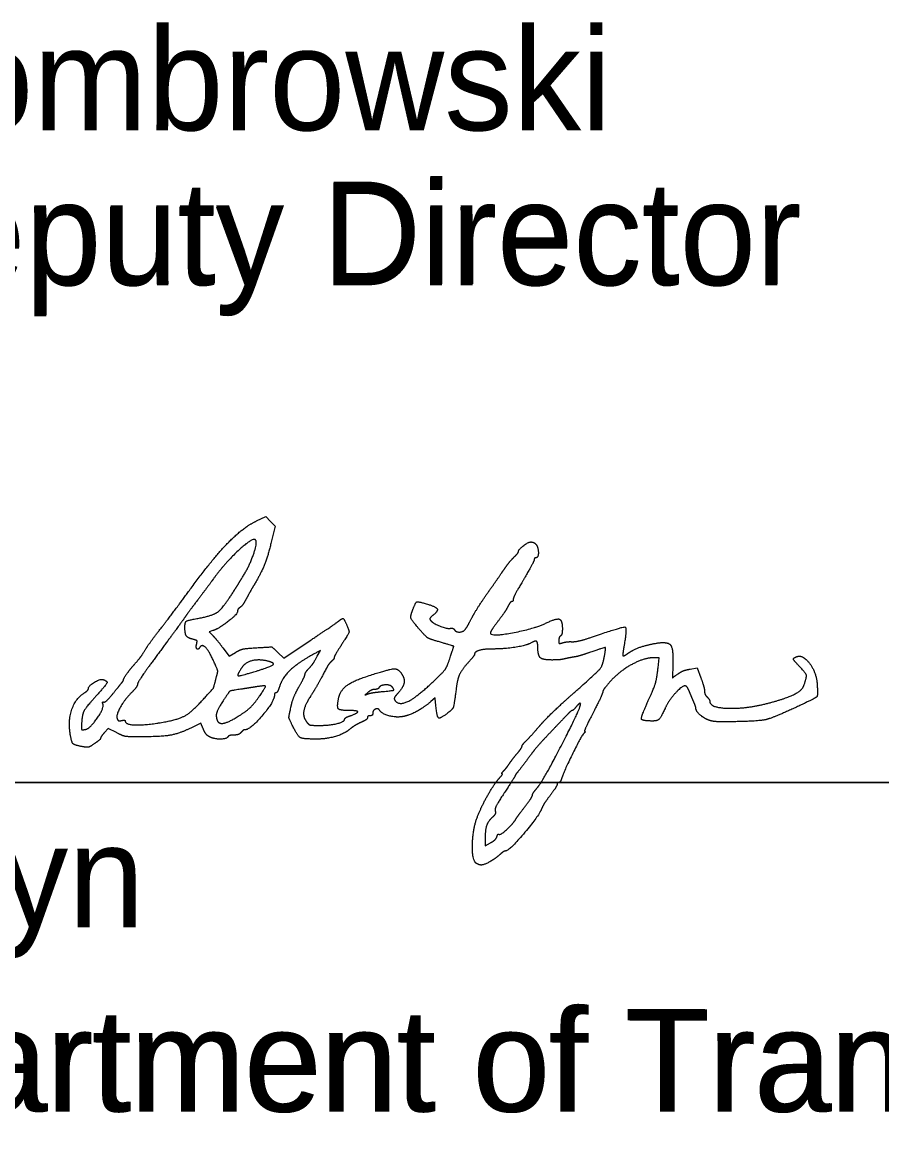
# Model space of a CAD drawing. Extents: x 0 to 82.7, y -0.2 to 22.
# Drawn here: x 25.7 to 26.874, y 7.305 to 8.835 of the extents above; entities that cross this region are included whole.
import ezdxf

# ---------------------------------------------------------------- set-up
doc = ezdxf.new("R2010")
doc.units = 0
for name, color, linetype in [('Default', 7, 'Continuous'), ('SH_Data', 7, 'Continuous'), ('SH_Text', 7, 'Continuous')]:
    doc.layers.add(name, color=color, linetype=linetype)

msp = doc.modelspace()

# ---------------------------------------------------------------- linework, layer by layer
at = {"layer": 'Default'}
for points in [[(26.0198, 8.1541), (26.0324, 8.16), (26.0388, 8.1536), (26.0451, 8.1472), (26.0407, 8.1286)], [(25.9599, 8.0042), (25.9549, 8.0026), (25.96, 7.9974)], [(25.9737, 7.9807), (25.9822, 7.9692), (25.991, 7.9745)], [(26.0488, 7.9745), (26.057, 7.9668), (26.0932, 7.9909)], [(26.1027, 7.9692), (26.1072, 7.9771), (26.1017, 7.9742)], [(26.5686, 7.9533), (26.5701, 7.9671), (26.5622, 7.9671)], [(26.6124, 7.9516), (26.6221, 7.9532), (26.6272, 7.9396)], [(26.2645, 7.9055), (26.2638, 7.9123), (26.2579, 7.9072)], [(25.8282, 7.8648), (25.8167, 7.8706), (25.8117, 7.8648)], [(25.9469, 7.8699), (25.9435, 7.8779), (25.9297, 7.8711)], [(26.3322, 7.7194), (26.3322, 7.71), (26.3398, 7.7143)]]:
    msp.add_lwpolyline(points, dxfattribs=at)
for points in [[(25.9302, 8.0622), (25.9599, 8.1028), (26.0017, 8.1457), (26.0198, 8.1541)], [(26.0183, 8.1283), (26.0147, 8.132), (25.9761, 8.0962), (25.9608, 8.075)], [(26, 8.0763), (26.0095, 8.0912), (26.0214, 8.1252), (26.0183, 8.1283)], [(26.0407, 8.1286), (26.0357, 8.1074), (26.0266, 8.0838), (26.0171, 8.0679)], [(26.3778, 8.1122), (26.3778, 8.115), (26.391, 8.1253), (26.3947, 8.1254)], [(26.3947, 8.1254), (26.3968, 8.1254), (26.3998, 8.1242), (26.4013, 8.1226)], [(26.4013, 8.1226), (26.4048, 8.1191), (26.4052, 8.1039), (26.4018, 8.1039)], [(26.3574, 8.0869), (26.3614, 8.0927), (26.3676, 8.1005), (26.3712, 8.1041)], [(26.3712, 8.1041), (26.3749, 8.1077), (26.3778, 8.1114), (26.3778, 8.1122)], [(26.3994, 8.1014), (26.3994, 8.1), (26.3929, 8.0879), (26.385, 8.0745)], [(26.4018, 8.1039), (26.4005, 8.1039), (26.3994, 8.1027), (26.3994, 8.1014)], [(26.3358, 8.0559), (26.3438, 8.0671), (26.3535, 8.081), (26.3574, 8.0869)], [(25.9608, 8.075), (25.9572, 8.07), (25.9477, 8.0573), (25.9398, 8.0468)], [(25.9895, 8.0596), (25.9928, 8.0648), (25.9975, 8.0723), (26, 8.0763)], [(26.0171, 8.0679), (26.0136, 8.0619), (26.0084, 8.0527), (26.0056, 8.0475)], [(26.385, 8.0745), (26.3771, 8.0611), (26.3706, 8.0487), (26.3706, 8.047)], [(25.8901, 8.0088), (25.899, 8.0201), (25.917, 8.0442), (25.9302, 8.0622)], [(25.9397, 8.021), (25.9603, 8.0247), (25.9744, 8.0356), (25.9895, 8.0596)], [(26.3144, 8.0223), (26.3183, 8.0295), (26.3279, 8.0446), (26.3358, 8.0559)], [(25.9398, 8.0468), (25.9319, 8.0364), (25.9238, 8.0254), (25.9218, 8.0224)], [(26.0056, 8.0475), (26.0027, 8.0422), (25.9989, 8.037), (25.9971, 8.0359)], [(26.2338, 8.0341), (26.2375, 8.0432), (26.2406, 8.0442), (26.2534, 8.0404)], [(26.2534, 8.0404), (26.2653, 8.0369), (26.2682, 8.0307), (26.2605, 8.0249)], [(26.3634, 8.0373), (26.3616, 8.0336), (26.3555, 8.0245), (26.3498, 8.0171)], [(26.3686, 8.0439), (26.3675, 8.0439), (26.3652, 8.0409), (26.3634, 8.0373)], [(26.3706, 8.047), (26.3706, 8.0453), (26.3697, 8.0439), (26.3686, 8.0439)], [(25.9218, 8.0224), (25.9198, 8.0194), (25.9045, 7.9985), (25.8877, 7.9758)], [(25.9938, 8.0305), (25.9938, 8.0268), (25.9681, 8.0068), (25.9599, 8.0042)], [(25.9971, 8.0359), (25.9953, 8.0349), (25.9938, 8.0325), (25.9938, 8.0305)], [(26.2436, 8.0047), (26.232, 8.0178), (26.2298, 8.0245), (26.2338, 8.0341)], [(26.2605, 8.0249), (26.2578, 8.0228), (26.2563, 8.02), (26.2573, 8.0186)], [(26.3052, 8.0061), (26.3065, 8.0077), (26.3106, 8.015), (26.3144, 8.0223)], [(25.8685, 7.9794), (25.8715, 7.9842), (25.8812, 7.9975), (25.8901, 8.0088)], [(25.9218, 8.0088), (25.9218, 8.0157), (25.9259, 8.0185), (25.9397, 8.021)], [(25.9328, 7.9924), (25.9256, 7.9942), (25.9218, 7.9999), (25.9218, 8.0088)], [(26.0932, 7.9909), (26.1131, 8.0042), (26.1307, 8.0161), (26.1323, 8.0175)], [(26.1323, 8.0175), (26.1369, 8.0212), (26.1392, 8.0204), (26.1422, 8.0138)], [(26.1422, 8.0138), (26.1466, 8.0041), (26.1457, 8), (26.1354, 7.9842)], [(26.2573, 8.0186), (26.26, 8.0148), (26.2799, 8.0066), (26.2845, 8.0074)], [(26.2845, 8.0074), (26.2867, 8.0078), (26.2893, 8.007), (26.2902, 8.0056)], [(26.3498, 8.0171), (26.3441, 8.0096), (26.3394, 8.0024), (26.3394, 8.001)], [(26.3394, 8.001), (26.3394, 7.9957), (26.399, 8.0067), (26.417, 8.0152)], [(26.417, 8.0152), (26.43, 8.0214), (26.4378, 8.0183), (26.4378, 8.0069)], [(26.4378, 8.0069), (26.4378, 8.0023), (26.4367, 7.9979), (26.4354, 7.9971)], [(26.4802, 7.9961), (26.5205, 8.01), (26.5265, 8.0084), (26.5223, 7.9845)], [(25.9379, 7.9862), (25.9388, 7.9897), (25.9376, 7.9912), (25.9328, 7.9924)], [(25.96, 7.9974), (25.9628, 7.9946), (25.969, 7.9871), (25.9737, 7.9807)], [(26.267, 7.9896), (26.2563, 7.9927), (26.2513, 7.9958), (26.2436, 8.0047)], [(26.2902, 8.0056), (26.2923, 8.0021), (26.3023, 8.0024), (26.3052, 8.0061)], [(26.4354, 7.9971), (26.4341, 7.9963), (26.433, 7.9934), (26.433, 7.9908)], [(26.4514, 7.9891), (26.4555, 7.989), (26.4685, 7.9921), (26.4802, 7.9961)], [(25.8522, 7.9575), (25.8588, 7.9649), (25.8631, 7.9706), (25.8685, 7.9794)], [(25.8877, 7.9758), (25.8709, 7.9532), (25.8571, 7.933), (25.857, 7.9311)], [(25.9422, 7.9814), (25.9398, 7.9775), (25.9366, 7.9811), (25.9379, 7.9862)], [(25.961, 7.9628), (25.9549, 7.9765), (25.9451, 7.9861), (25.9422, 7.9814)], [(25.991, 7.9745), (25.9975, 7.9783), (26.0051, 7.98), (26.0202, 7.9809)], [(26.0202, 7.9809), (26.0406, 7.9821), (26.0407, 7.982), (26.0488, 7.9745)], [(26.1354, 7.9842), (26.1301, 7.976), (26.1258, 7.9684), (26.1258, 7.9673)], [(26.2838, 7.9658), (26.2895, 7.9826), (26.2891, 7.9832), (26.267, 7.9896)], [(26.3421, 7.9791), (26.3306, 7.9791), (26.3178, 7.9753), (26.3178, 7.9719)], [(26.3928, 7.9864), (26.3872, 7.9835), (26.357, 7.9791), (26.3421, 7.9791)], [(26.4042, 7.9817), (26.4042, 7.9891), (26.4005, 7.9906), (26.3928, 7.9864)], [(26.4235, 7.9641), (26.4111, 7.9641), (26.4042, 7.9704), (26.4042, 7.9817)], [(26.433, 7.9908), (26.433, 7.9869), (26.434, 7.9863), (26.4384, 7.9877)], [(26.4384, 7.9877), (26.4414, 7.9886), (26.4472, 7.9893), (26.4514, 7.9891)], [(26.4954, 7.9695), (26.4975, 7.981), (26.4958, 7.9814), (26.4748, 7.9742)], [(26.5223, 7.9845), (26.521, 7.9769), (26.5203, 7.9703), (26.5207, 7.9698)], [(26.5283, 7.9737), (26.5355, 7.9787), (26.5538, 7.985), (26.5674, 7.9872)], [(26.5674, 7.9872), (26.5821, 7.9895), (26.5897, 7.9791), (26.5889, 7.9578)], [(25.9643, 7.9383), (25.9669, 7.9481), (25.9666, 7.9503), (25.961, 7.9628)], [(26.032, 7.9632), (26.0212, 7.9653), (26.0038, 7.9602), (25.9995, 7.9536)], [(26.0214, 7.9496), (26.0407, 7.9555), (26.0446, 7.9606), (26.032, 7.9632)], [(26.1017, 7.9742), (26.0783, 7.9617), (26.0555, 7.941), (26.0514, 7.9285)], [(26.0899, 7.951), (26.0954, 7.957), (26.0979, 7.9606), (26.1027, 7.9692)], [(26.1223, 7.9623), (26.1203, 7.9607), (26.1172, 7.9565), (26.1154, 7.953)], [(26.1258, 7.9673), (26.1258, 7.9662), (26.1242, 7.9639), (26.1223, 7.9623)], [(26.2655, 7.9385), (26.2759, 7.9485), (26.2801, 7.9547), (26.2838, 7.9658)], [(26.3178, 7.9719), (26.3178, 7.971), (26.3136, 7.9656), (26.3085, 7.9599)], [(26.4402, 7.9655), (26.4369, 7.9647), (26.4294, 7.9641), (26.4235, 7.9641)], [(26.4534, 7.9681), (26.4495, 7.9675), (26.4435, 7.9663), (26.4402, 7.9655)], [(26.4506, 7.9166), (26.4861, 7.9481), (26.493, 7.9563), (26.4954, 7.9695)], [(26.4748, 7.9742), (26.467, 7.9715), (26.4574, 7.9687), (26.4534, 7.9681)], [(26.5622, 7.9671), (26.5495, 7.9671), (26.5158, 7.9487), (26.5036, 7.9351)], [(26.5207, 7.9698), (26.5212, 7.9693), (26.5246, 7.9711), (26.5283, 7.9737)], [(26.759, 7.9585), (26.7537, 7.9641), (26.7535, 7.9668), (26.7581, 7.9686)], [(26.7581, 7.9686), (26.7667, 7.9718), (26.7851, 7.9469), (26.7861, 7.9306)], [(25.8378, 7.9371), (25.8378, 7.9387), (25.847, 7.9517), (25.8522, 7.9575)], [(25.9995, 7.9536), (25.9924, 7.9429), (25.997, 7.9421), (26.0214, 7.9496)], [(26.0859, 7.944), (26.0862, 7.9458), (26.088, 7.9489), (26.0899, 7.951)], [(26.1154, 7.953), (26.1073, 7.9376), (26.0995, 7.9239), (26.0933, 7.9141)], [(26.1692, 7.9413), (26.201, 7.9519), (26.2145, 7.9523), (26.2195, 7.9429)], [(26.3085, 7.9599), (26.3, 7.9504), (26.2943, 7.9378), (26.2927, 7.9251)], [(26.5539, 7.9054), (26.5629, 7.9253), (26.567, 7.9385), (26.5686, 7.9533)], [(26.5889, 7.9578), (26.5883, 7.9394), (26.5881, 7.9397), (26.5959, 7.9452)], [(26.5959, 7.9452), (26.5996, 7.9479), (26.6071, 7.9508), (26.6124, 7.9516)], [(26.7681, 7.9294), (26.7721, 7.9411), (26.7706, 7.9461), (26.759, 7.9585)], [(25.7899, 7.925), (25.7899, 7.9288), (25.8067, 7.9388), (25.8104, 7.9373)], [(25.8104, 7.9373), (25.8164, 7.935), (25.8141, 7.9302), (25.7998, 7.9142)], [(25.8233, 7.9179), (25.8287, 7.9245), (25.8341, 7.9312), (25.8354, 7.9328)], [(25.8354, 7.9328), (25.8367, 7.9344), (25.8378, 7.9363), (25.8378, 7.9371)], [(25.857, 7.9311), (25.8569, 7.9291), (25.8536, 7.9243), (25.8496, 7.9203)], [(25.9446, 7.9078), (25.9607, 7.9254), (25.961, 7.9259), (25.9643, 7.9383)], [(26.0775, 7.927), (26.0819, 7.9346), (26.0857, 7.9423), (26.0859, 7.944)], [(26.1316, 7.9103), (26.1337, 7.9215), (26.1499, 7.9349), (26.1692, 7.9413)], [(26.2053, 7.9271), (26.2025, 7.9305), (26.1891, 7.9297), (26.1869, 7.926)], [(26.2085, 7.9096), (26.2139, 7.901), (26.2406, 7.9145), (26.2655, 7.9385)], [(26.2195, 7.9429), (26.2228, 7.9368), (26.2193, 7.9254), (26.2119, 7.9175)], [(26.5036, 7.9351), (26.4978, 7.9286), (26.493, 7.9221), (26.493, 7.9205)], [(26.6272, 7.9396), (26.6299, 7.9322), (26.6322, 7.924), (26.6322, 7.9215)], [(26.7861, 7.9306), (26.7871, 7.9153), (26.7844, 7.9122), (26.761, 7.9012)], [(25.765, 7.8634), (25.762, 7.882), (25.7728, 7.912), (25.7852, 7.9197)], [(25.7852, 7.9197), (25.7877, 7.9213), (25.7898, 7.9237), (25.7899, 7.925)], [(25.811, 7.9066), (25.8124, 7.9062), (25.818, 7.9113), (25.8233, 7.9179)], [(25.8496, 7.9203), (25.8398, 7.9107), (25.8274, 7.8886), (25.8292, 7.8839)], [(26.0022, 7.9248), (25.9845, 7.9222), (25.9824, 7.9211), (25.9751, 7.9099)], [(25.9947, 7.8872), (26.0059, 7.8941), (26.0169, 7.9047), (26.0246, 7.9158)], [(26.0196, 7.9275), (26.014, 7.9266), (26.0062, 7.9254), (26.0022, 7.9248)], [(26.0442, 7.9161), (26.0441, 7.9075), (26.011, 7.8687), (26.0038, 7.8687)], [(26.0246, 7.9158), (26.0324, 7.9272), (26.0315, 7.9294), (26.0196, 7.9275)], [(26.0462, 7.9191), (26.0451, 7.9191), (26.0442, 7.9177), (26.0442, 7.9161)], [(26.0514, 7.9285), (26.0497, 7.9233), (26.0473, 7.9191), (26.0462, 7.9191)], [(26.0666, 7.8991), (26.0681, 7.9068), (26.0731, 7.9193), (26.0775, 7.927)], [(26.1725, 7.9201), (26.1679, 7.9163), (26.1679, 7.9163), (26.1726, 7.918)], [(26.1813, 7.9239), (26.179, 7.9239), (26.175, 7.9222), (26.1725, 7.9201)], [(26.1726, 7.918), (26.1753, 7.9189), (26.1828, 7.9201), (26.1894, 7.9207)], [(26.1869, 7.926), (26.1861, 7.9248), (26.1836, 7.9239), (26.1813, 7.9239)], [(26.1894, 7.9207), (26.2061, 7.9223), (26.2085, 7.9232), (26.2053, 7.9271)], [(26.2119, 7.9175), (26.2092, 7.9146), (26.2076, 7.9111), (26.2085, 7.9096)], [(26.2927, 7.9251), (26.2898, 7.9026), (26.2881, 7.8971), (26.2824, 7.8926)], [(26.4065, 7.8738), (26.4138, 7.8822), (26.4336, 7.9014), (26.4506, 7.9166)], [(26.493, 7.9205), (26.493, 7.9189), (26.4871, 7.9061), (26.4798, 7.8919)], [(26.6054, 7.9287), (26.6011, 7.9287), (26.5829, 7.9082), (26.5782, 7.898)], [(26.611, 7.9221), (26.6095, 7.9257), (26.607, 7.9287), (26.6054, 7.9287)], [(26.617, 7.9079), (26.6152, 7.9121), (26.6125, 7.9184), (26.611, 7.9221)], [(26.6322, 7.9215), (26.6322, 7.9191), (26.6338, 7.9154), (26.6358, 7.9134)], [(26.7193, 7.9051), (26.7429, 7.9113), (26.7659, 7.9227), (26.7681, 7.9294)], [(25.7998, 7.9142), (25.7861, 7.8991), (25.7811, 7.8889), (25.7805, 7.8751)], [(25.7854, 7.8691), (25.7917, 7.87), (25.8118, 7.8985), (25.8098, 7.9037)], [(25.8098, 7.9037), (25.8091, 7.9056), (25.8096, 7.907), (25.811, 7.9066)], [(25.8881, 7.8784), (25.9108, 7.8821), (25.9305, 7.8923), (25.9446, 7.9078)], [(25.9751, 7.9099), (25.9669, 7.8973), (25.9638, 7.8874), (25.966, 7.8816)], [(26.0933, 7.9141), (26.0854, 7.9015), (26.0831, 7.8863), (26.0882, 7.8795)], [(26.1452, 7.8951), (26.1337, 7.8951), (26.1296, 7.8996), (26.1316, 7.9103)], [(26.2579, 7.9072), (26.2486, 7.899), (26.2286, 7.8884), (26.2194, 7.8867)], [(26.2824, 7.8926), (26.2707, 7.8834), (26.2663, 7.8865), (26.2645, 7.9055)], [(26.4039, 7.79), (26.4116, 7.7987), (26.4648, 7.9025), (26.4627, 7.9046)], [(26.457, 7.9005), (26.4546, 7.8975), (26.452, 7.8951), (26.4513, 7.8951)], [(26.4627, 7.9046), (26.462, 7.9053), (26.4594, 7.9034), (26.457, 7.9005)], [(26.5612, 7.8807), (26.5467, 7.8807), (26.5451, 7.8861), (26.5539, 7.9054)], [(26.6203, 7.8983), (26.6203, 7.8994), (26.6188, 7.9037), (26.617, 7.9079)], [(26.6358, 7.9134), (26.6378, 7.9114), (26.6394, 7.9087), (26.6394, 7.9074)], [(26.6394, 7.9074), (26.6394, 7.8989), (26.69, 7.8974), (26.7193, 7.9051)], [(26.761, 7.9012), (26.7262, 7.8849), (26.7052, 7.8801), (26.6658, 7.8797)], [(25.8292, 7.8839), (25.8301, 7.8815), (25.8325, 7.8806), (25.8355, 7.8814)], [(25.966, 7.8816), (25.968, 7.8763), (25.9816, 7.879), (25.9947, 7.8872)], [(26.0686, 7.8751), (26.0641, 7.8842), (26.0639, 7.8864), (26.0666, 7.8991)], [(26.1402, 7.8833), (26.1402, 7.8843), (26.1439, 7.8865), (26.1485, 7.8881)], [(26.1485, 7.8881), (26.1588, 7.8919), (26.1573, 7.8951), (26.1452, 7.8951)], [(26.1714, 7.8854), (26.1714, 7.8841), (26.169, 7.8818), (26.166, 7.8805)], [(26.175, 7.8879), (26.173, 7.8879), (26.1714, 7.8868), (26.1714, 7.8854)], [(26.1786, 7.8912), (26.1786, 7.8894), (26.177, 7.8879), (26.175, 7.8879)], [(26.1881, 7.8952), (26.1861, 7.8985), (26.1786, 7.8954), (26.1786, 7.8912)], [(26.2194, 7.8867), (26.2108, 7.8852), (26.191, 7.8905), (26.1881, 7.8952)], [(26.4425, 7.8873), (26.4384, 7.883), (26.4278, 7.8719), (26.419, 7.8626)], [(26.4513, 7.8951), (26.4505, 7.8951), (26.4465, 7.8916), (26.4425, 7.8873)], [(26.4798, 7.8919), (26.4725, 7.8778), (26.4674, 7.8663), (26.4684, 7.8662)], [(26.5782, 7.898), (26.5724, 7.8856), (26.5676, 7.8807), (26.5612, 7.8807)], [(26.636, 7.8827), (26.6289, 7.8861), (26.6205, 7.8945), (26.6203, 7.8983)], [(25.7805, 7.8751), (25.7803, 7.8695), (25.7811, 7.8685), (25.7854, 7.8691)], [(25.8355, 7.8814), (25.8381, 7.8821), (25.8402, 7.8817), (25.8402, 7.8806)], [(25.8402, 7.8806), (25.8402, 7.876), (25.8659, 7.8748), (25.8881, 7.8784)], [(25.9297, 7.8711), (25.9141, 7.8633), (25.8889, 7.8591), (25.859, 7.8591)], [(25.9551, 7.8593), (25.9524, 7.8607), (25.9487, 7.8655), (25.9469, 7.8699)], [(26.0038, 7.8687), (26.0026, 7.8687), (26.0003, 7.867), (25.9986, 7.8651)], [(26.1003, 7.856), (26.0828, 7.856), (26.0758, 7.8603), (26.0686, 7.8751)], [(26.0882, 7.8795), (26.0911, 7.8757), (26.0946, 7.8747), (26.1058, 7.8747)], [(26.1468, 7.8692), (26.1391, 7.8628), (26.1148, 7.8559), (26.1003, 7.856)], [(26.1058, 7.8747), (26.1198, 7.8747), (26.1402, 7.8798), (26.1402, 7.8833)], [(26.166, 7.8805), (26.1587, 7.8772), (26.1511, 7.8727), (26.1468, 7.8692)], [(26.3881, 7.8534), (26.391, 7.8562), (26.3993, 7.8654), (26.4065, 7.8738)], [(26.6658, 7.8797), (26.6509, 7.8795), (26.6406, 7.8806), (26.636, 7.8827)], [(25.7815, 7.8457), (25.7707, 7.8477), (25.7668, 7.8518), (25.765, 7.8634)], [(25.8066, 7.8572), (25.8066, 7.8563), (25.8028, 7.8529), (25.7983, 7.8498)], [(25.8117, 7.8648), (25.8089, 7.8616), (25.8066, 7.8582), (25.8066, 7.8572)], [(25.859, 7.8591), (25.8434, 7.8591), (25.8375, 7.8602), (25.8282, 7.8648)], [(25.9806, 7.8591), (25.9786, 7.8559), (25.9612, 7.856), (25.9551, 7.8593)], [(25.9889, 7.8615), (25.9851, 7.8615), (25.9814, 7.8604), (25.9806, 7.8591)], [(25.9986, 7.8651), (25.997, 7.8631), (25.9926, 7.8615), (25.9889, 7.8615)], [(26.3827, 7.8462), (26.3827, 7.8473), (26.3851, 7.8506), (26.3881, 7.8534)], [(26.419, 7.8626), (26.4102, 7.8534), (26.4003, 7.8421), (26.397, 7.8377)], [(26.4676, 7.8644), (26.465, 7.8626), (26.4397, 7.8116), (26.4368, 7.8021)], [(26.4684, 7.8662), (26.4694, 7.8662), (26.4691, 7.8654), (26.4676, 7.8644)], [(25.7983, 7.8498), (25.7917, 7.8453), (25.7881, 7.8445), (25.7815, 7.8457)], [(26.376, 7.8364), (26.3797, 7.8406), (26.3826, 7.845), (26.3827, 7.8462)], [(26.358, 7.8131), (26.3603, 7.8155), (26.3638, 7.82), (26.3658, 7.8231)], [(26.3658, 7.8231), (26.3678, 7.8261), (26.3724, 7.8321), (26.376, 7.8364)], [(26.397, 7.8377), (26.3889, 7.8267), (26.3784, 7.8129), (26.3754, 7.8094)], [(26.3522, 7.8033), (26.3549, 7.8062), (26.3563, 7.8087), (26.3554, 7.8087)], [(26.3554, 7.8087), (26.3545, 7.8087), (26.3557, 7.8107), (26.358, 7.8131)], [(26.3754, 7.8094), (26.3741, 7.8078), (26.373, 7.806), (26.373, 7.8055)], [(26.322, 7.7507), (26.3279, 7.7655), (26.3451, 7.7954), (26.3522, 7.8033)], [(26.373, 7.8055), (26.373, 7.8049), (26.3667, 7.795), (26.359, 7.7834)], [(26.4306, 7.7942), (26.4306, 7.7928), (26.4264, 7.786), (26.4211, 7.7791)], [(26.4329, 7.7967), (26.4316, 7.7967), (26.4306, 7.7955), (26.4306, 7.7942)], [(26.4368, 7.8021), (26.4358, 7.7991), (26.4341, 7.7967), (26.4329, 7.7967)], [(26.359, 7.7834), (26.3503, 7.7703), (26.3453, 7.7606), (26.346, 7.7579)], [(26.3868, 7.7639), (26.3924, 7.7712), (26.397, 7.7784), (26.397, 7.7797)], [(26.397, 7.7797), (26.397, 7.781), (26.4001, 7.7856), (26.4039, 7.79)], [(26.4211, 7.7791), (26.4159, 7.7722), (26.4108, 7.7642), (26.4097, 7.7614)], [(26.3742, 7.7466), (26.3755, 7.7487), (26.3812, 7.7565), (26.3868, 7.7639)], [(26.3202, 7.6862), (26.3143, 7.69), (26.3155, 7.7343), (26.322, 7.7507)], [(26.3424, 7.7493), (26.3364, 7.7441), (26.3322, 7.7317), (26.3322, 7.7194)], [(26.346, 7.7579), (26.3467, 7.7553), (26.3451, 7.7517), (26.3424, 7.7493)], [(26.3514, 7.7259), (26.3533, 7.7247), (26.37, 7.7398), (26.3742, 7.7466)], [(26.4097, 7.7614), (26.4061, 7.7516), (26.3649, 7.7031), (26.3602, 7.7031)], [(26.3398, 7.7143), (26.3439, 7.7167), (26.3478, 7.7205), (26.3484, 7.7228)], [(26.3484, 7.7228), (26.3491, 7.7251), (26.3504, 7.7265), (26.3514, 7.7259)], [(26.3602, 7.7031), (26.3589, 7.7031), (26.3555, 7.701), (26.3528, 7.6985)], [(26.3267, 7.6839), (26.3251, 7.6839), (26.3222, 7.685), (26.3202, 7.6862)], [(26.3528, 7.6985), (26.3466, 7.6928), (26.3306, 7.6839), (26.3267, 7.6839)]]:
    msp.add_open_spline(points, degree=2, dxfattribs=at)
at = {"layer": 'SH_Data'}
for p, q in [((24.5251, 7.797), (28.0251, 7.797)), ((24.5279, 7.7968), (28.0279, 7.7968))]:
    msp.add_line(p, q, dxfattribs=at)

# ---------------------------------------------------------------- texts
at = {"layer": 'SH_Text'}
for s, p in [('Michael G. Dombrowski', (24.5285, 8.688)), ('District       Deputy Director', (24.5279, 8.4762)), ('District       Deputy Director', (24.5285, 8.478)), ('Pamela Boratyn', (24.5345, 7.5989)), ('Director, Department of Transportation', (24.5251, 7.347)), ('Director, Department of Transportation', (24.5279, 7.3468))]:
    msp.add_text(s, height=0.14, dxfattribs=at).set_placement(p)

doc.saveas('drawing.dxf')
